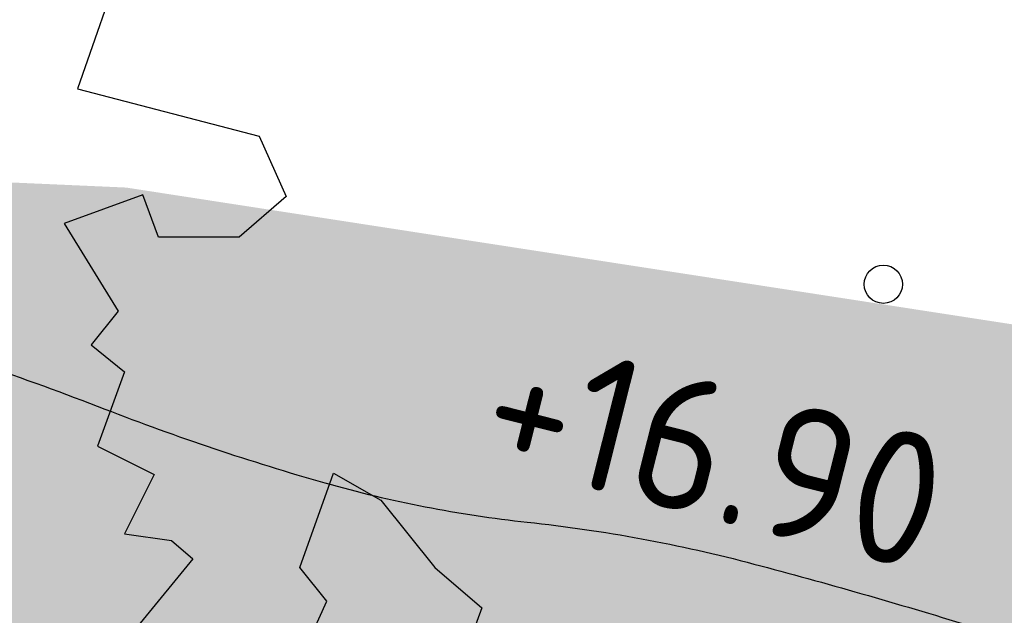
# Model space of a CAD drawing. Header units: metres. Extents: x 174282 to 175177, y 462028 to 462851.
# Tile 603 of 636: x 174705.77 to 174713.13, y 462485.11 to 462489.57. Entities that reach past the tile are written whole.
import ezdxf
from ezdxf.enums import TextEntityAlignment as Align

# ---------------------------------------------------------------- set-up
doc = ezdxf.new("R2010")
doc.units = ezdxf.units.M
doc.layers.add('N-WE-GR-BOOM-1E-GROOTTE-S', color=7, linetype='Continuous', lineweight=25, true_color=0x00cc00)
doc.layers.add('N-WE-GR-GRAS_BERM-NECTAR-ONDER-MAAIMES-V', color=7, linetype='Continuous', lineweight=25, true_color=0xc4ff8a)
for name, color, linetype, lineweight in [('N-WE-GW-NAP-T20', 90, 'Continuous', 25), ('N-WE-WH-RETENTIE_WADI_INSTEEK-G', 7, 'Continuous', 25), ('N-WE-WH-RETENTIE_WADI_TALUD-V', 93, 'Continuous', 18)]:
    doc.layers.add(name, color=color, linetype=linetype, lineweight=lineweight)
doc.styles.add('NLCS-ISO-M500-T20', font='NLCS-ISO.ttf', dxfattribs={"height": 1})

# ---------------------------------------------------------------- blocks, each defined once
blk = doc.blocks.new('SGR-BOOM_1EGROOTTE')
at = {"linetype": 'Continuous', "flags": 128}
for points in [[(167860.1267718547, 467737.3907909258), (167859.7736556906, 467736.3804981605), (167861.1338465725, 467736.027405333), (167861.3359306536, 467735.5740297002), (167860.9844099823, 467735.2717468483), (167860.3798911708, 467735.2717065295), (167860.2645594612, 467735.587631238), (167859.6735173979, 467735.3718649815), (167860.077668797, 467734.7164489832), (167859.8756317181, 467734.4651002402), (167860.126980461, 467734.2630631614), (167859.9249636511, 467733.7078122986), (167860.3487980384, 467733.4959304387), (167860.1270612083, 467733.0523828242), (167860.4786053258, 467733.0031248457), (167860.6371384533, 467732.864022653), (167860.2443994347, 467732.3829941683)], [(167861.3887363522, 467731.9929163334), (167861.6400345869, 467732.5481704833), (167861.4379639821, 467732.7994922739), (167861.6892521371, 467733.5058761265), (167862.0440918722, 467733.30384595), (167862.4482331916, 467732.7995596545), (167862.7997940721, 467732.4989664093), (167862.4483172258, 467731.5395978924)]]:
    blk.add_lwpolyline(points, dxfattribs=at)
at = {"linetype": 'Continuous'}
blk.add_circle((167865.804156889, 467734.918884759), 0.143196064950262, dxfattribs=at)

msp = doc.modelspace()

# ---------------------------------------------------------------- hatches: boundary and pattern name
at = {"layer": 'N-WE-GR-GRAS_BERM-NECTAR-ONDER-MAAIMES-V'}
h = msp.add_hatch(color=256, dxfattribs=at)
h.dxf.hatch_style = 1
edge = h.paths.add_edge_path()
edge.add_line((174709.5189194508, 462472.7954813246), (174705.1320281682, 462473.3648050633))
edge.add_line((174705.1320281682, 462473.3648050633), (174692.4172936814, 462471.0046548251))
edge.add_line((174692.4172936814, 462471.0046548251), (174684.3719316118, 462475.6004012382))
edge.add_line((174684.3719316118, 462475.6004012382), (174632.8502673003, 462475.6003245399))
edge.add_line((174632.8502673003, 462475.6003245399), (174610.67911081, 462477.3628982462))
edge.add_line((174610.67911081, 462477.3628982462), (174610.384919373, 462494.5547184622))
edge.add_line((174610.384919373, 462494.5547184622), (174615.670037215, 462489.9713774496))
edge.add_line((174615.670037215, 462489.9713774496), (174619.2506704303, 462488.984283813))
edge.add_line((174619.2506704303, 462488.984283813), (174626.8684071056, 462490.2674001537))
edge.add_arc((174627.7241116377, 462487.3988610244), 2.993450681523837, 106.6101962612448, 112.4721350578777)
edge.add_arc((174790.6909993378, 462093.4201570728), 429.3470898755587, 112.4721350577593, 112.6105471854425)
edge.add_arc((174259.1704726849, 463369.6539758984), 953.1458868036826, 292.51764934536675, 292.61054718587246, ccw=False)
edge.add_arc((170785.305490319, 471749.0043751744), 10024.04722181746, 292.5081725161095, 292.51764929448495, ccw=False)
edge.add_arc((176470.7604592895, 458028.6375532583), 4827.648436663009, 112.5081725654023, 112.5218583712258)
edge.add_arc((174646.4930411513, 462428.0607628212), 64.99411478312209, 112.5218583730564, 113.592647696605)
edge.add_arc((174589.641089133, 462558.2352693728), 77.05357651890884, 292.60921577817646, 293.59264769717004, ccw=False)
edge.add_arc((174614.4369510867, 462498.6940324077), 12.55556360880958, 288.21675672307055, 292.6092157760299, ccw=False)
edge.add_arc((174627.9970418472, 462457.4913984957), 30.82107875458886, 108.2167567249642, 111.0198584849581)
edge.add_arc((174627.2635153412, 462459.4003225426), 28.77607211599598, 111.0198584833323, 113.241144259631)
edge.add_arc((174626.5382289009, 462461.0891921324), 26.93805119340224, 113.2411442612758, 115.5369686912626)
edge.add_arc((174619.6325188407, 462475.5433059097), 10.91899265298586, 115.5369686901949, 120.4725585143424)
edge.add_arc((174619.5431260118, 462475.6952311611), 10.74271911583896, 120.4725585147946, 125.4484994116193)
edge.add_arc((174617.866610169, 462478.0500941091), 7.85202977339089, 125.4484994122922, 128.8427351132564)
edge.add_arc((174627.5222947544, 462466.0591700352), 23.24730518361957, 128.8427351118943, 130.8151786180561)
edge.add_arc((174616.4710532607, 462478.8553016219), 6.339587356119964, 130.8151786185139, 136.144499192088)
edge.add_arc((174613.4316935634, 462481.7755996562), 2.124632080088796, 136.1444991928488, 145.3568785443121)
edge.add_arc((174612.3553911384, 462482.5192871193), 0.8163897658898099, 145.3568785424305, 168.483557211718)
edge.add_arc((174614.4338126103, 462482.0958062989), 2.937514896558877, 168.483557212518, 180.6155300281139)
edge.add_arc((174615.7725385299, 462482.1101888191), 4.276318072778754, 180.6155300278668, 186.4704742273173)
edge.add_arc((174614.3910267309, 462481.9535065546), 2.885949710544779, 186.4704742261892, 193.5990793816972)
edge.add_arc((174613.6713461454, 462481.7794097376), 2.145510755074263, 193.5990793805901, 204.3247448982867)
edge.add_arc((174615.3978438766, 462482.5598511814), 4.040209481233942, 204.3247449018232, 212.1354396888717)
edge.add_arc((174614.2232012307, 462481.8219863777), 2.653043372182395, 212.1354396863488, 227.1489502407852)
edge.add_arc((174613.7341273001, 462481.2947776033), 1.933917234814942, 227.1489502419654, 244.7525625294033)
edge.add_arc((174615.2598897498, 462484.5302319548), 5.511083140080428, 244.752562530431, 252.9773349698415)
edge.add_arc((174616.9393145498, 462490.0156211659), 11.24780367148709, 252.9773349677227, 258.7319743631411)
edge.add_arc((174627.3908622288, 462542.4728432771), 64.73607341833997, 258.7319743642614, 259.9742214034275)
edge.add_arc((174624.1677065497, 462524.2413891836), 46.22189909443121, 259.9742214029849, 261.4443688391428)
edge.add_arc((174625.5616211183, 462533.506741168), 55.59151729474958, 261.4443688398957, 263.9716459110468)
edge.add_arc((174620.1589077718, 462482.3469116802), 4.147203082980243, 263.9716459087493, 273.2339120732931)
edge.add_arc((174617.5329720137, 462528.8216544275), 50.69607258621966, 273.2339120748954, 274.434505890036)
edge.add_arc((174632.1356153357, 462340.5259200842), 138.1650424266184, 93.70726354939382, 94.43450589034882, ccw=False)
edge.add_arc((174747.6514086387, 460557.7208078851), 1924.708623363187, 93.62138291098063, 93.70726354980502, ccw=False)
edge.add_arc((174627.0567313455, 462440.6050623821), 37.99368873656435, 90.49797179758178, 91.47148545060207, ccw=False)
edge.add_arc((174622.3014600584, 462987.7246306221), 509.1465442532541, 270.4979717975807, 270.7414708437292)
edge.add_arc((174619.2837895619, 463220.8964840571), 742.3379239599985, 270.7414708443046, 270.9007172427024)
edge.add_arc((174637.3463943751, 462072.0056683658), 406.6948710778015, 90.68556971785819, 90.90071724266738, ccw=False)
edge.add_arc((174632.7161338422, 462458.9564315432), 19.7164059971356, 86.01224402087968, 90.68556971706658, ccw=False)
edge.add_arc((174637.1214199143, 462522.1490173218), 43.62954448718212, 266.0122440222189, 269.1533571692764)
edge.add_arc((174636.9718622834, 462512.028578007), 33.50800016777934, 269.1533571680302, 272.3764351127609)
edge.add_arc((174638.8153081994, 462467.6086416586), 10.95017161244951, 86.73677838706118, 92.3764351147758, ccw=False)
edge.add_arc((174587.9713824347, 461575.8543620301), 904.1527242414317, 86.66651097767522, 86.73677838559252, ccw=False)
edge.add_arc((174264.4305167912, 456021.132256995), 6468.289346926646, 86.64024006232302, 86.66651097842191, ccw=False)
edge.add_arc((173587.3187442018, 444487.2218509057), 18022.05797920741, 86.63184418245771, 86.64024006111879, ccw=False)
edge.add_arc((174277.1737737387, 456208.8414080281), 6280.155875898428, 86.61762588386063, 86.63184418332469, ccw=False)
edge.add_arc((174644.8989712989, 462430.6904481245), 47.44961788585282, 84.14622665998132, 86.61762588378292, ccw=False)
edge.add_arc((174653.0568979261, 462510.2608856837), 32.53792051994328, 264.1462266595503, 267.1307831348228)
edge.add_arc((174648.6709736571, 462274.9460145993), 202.8364806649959, 87.90410192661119, 89.2211436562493, ccw=False)
edge.add_arc((174648.1074941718, 462239.7592649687), 238.0213989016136, 87.38574065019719, 88.0783218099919, ccw=False)
edge.add_arc((174666.3907158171, 462640.1879304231), 162.8244471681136, 267.3857406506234, 268.2231158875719)
edge.add_arc((174662.3349917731, 462509.4526919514), 32.02631462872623, 268.2231158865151, 270.5228604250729)
edge.add_arc((174663.122547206, 462423.153657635), 54.2763131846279, 88.75635101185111, 90.52286042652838, ccw=False)
edge.add_arc((174664.0920578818, 462467.8126783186), 9.606770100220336, 81.57047563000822, 88.75635101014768, ccw=False)
edge.add_arc((174666.4700875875, 462483.8594419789), 6.615241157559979, 261.570475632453, 270.2326025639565)
edge.add_arc((174666.4559604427, 462487.339289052), 10.0951169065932, 270.2326025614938, 275.572272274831)
edge.add_arc((174666.411705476, 462487.7928963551), 10.55087790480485, 275.5722722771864, 280.7952593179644)
edge.add_arc((174433.4154716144, 463709.7512196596), 1254.524104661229, 280.7952593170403, 280.838647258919)
edge.add_arc((174262.0268425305, 464604.9209800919), 2165.953181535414, 280.8386472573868, 280.8716700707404)
edge.add_arc((174364.5139805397, 464071.291973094), 1622.571611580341, 280.8716700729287, 280.9107104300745)
edge.add_arc((174182.058723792, 465017.8157660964), 2586.520371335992, 280.9107104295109, 280.9416203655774)
edge.add_arc((174671.7856093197, 462484.6116210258), 6.412686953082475, 280.9416203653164, 292.7326264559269)
edge.add_arc((174676.0864881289, 462474.3464622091), 4.717049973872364, 98.97597653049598, 112.7326264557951, ccw=False)
edge.add_arc((174676.6351576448, 462470.872873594), 8.23370408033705, 93.32809346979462, 98.97597653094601, ccw=False)
edge.add_arc((174678.096681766, 462445.7398763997), 33.40916039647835, 90.52512632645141, 93.32809346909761, ccw=False)
edge.add_arc((174678.5639717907, 462394.7559603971), 84.39521781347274, 89.14797647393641, 90.52512632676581, ccw=False)
edge.add_arc((174679.4519327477, 462454.4640123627), 24.68056346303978, 86.60121726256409, 89.14797647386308, ccw=False)
edge.add_arc((174679.249944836, 462451.0629485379), 28.08762000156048, 84.16682418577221, 86.60121726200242, ccw=False)
edge.add_arc((174676.5726973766, 462424.8568741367), 54.43009500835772, 82.41813421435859, 84.16682418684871, ccw=False)
edge.add_arc((174679.9585564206, 462450.2941179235), 28.76850088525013, 79.79126011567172, 82.41813421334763, ccw=False)
edge.add_arc((174679.7210224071, 462448.975113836), 30.10872257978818, 77.22352814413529, 79.79126011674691, ccw=False)
edge.add_arc((174683.1351292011, 462464.0309757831), 14.67061699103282, 71.77056756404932, 77.22352814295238, ccw=False)
edge.add_arc((174681.0678059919, 462457.7540456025), 21.27922332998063, 67.2433879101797, 71.77056756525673, ccw=False)
edge.add_arc((174685.8233150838, 462469.0909788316), 8.985284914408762, 59.99329908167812, 67.24338791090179, ccw=False)
edge.add_arc((174694.4352378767, 462484.003238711), 8.235072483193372, 239.9932990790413, 247.5668924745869)
edge.add_arc((174697.2234183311, 462490.7567924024), 15.54153795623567, 247.5668924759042, 252.3885439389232)
edge.add_arc((174693.7782367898, 462479.9037337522), 4.154784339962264, 252.3885439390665, 261.7215307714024)
edge.add_arc((174695.6927354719, 462493.0617583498), 17.45135970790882, 261.7215307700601, 263.7188004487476)
edge.add_arc((174699.3568828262, 462526.3513342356), 50.94198285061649, 263.7188004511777, 264.8877588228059)
edge.add_arc((174701.8040720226, 462553.7055457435), 78.4054426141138, 264.8877588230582, 265.9556853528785)
edge.add_arc((174696.7412393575, 462482.0995903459), 6.620728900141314, 265.9556853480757, 269.631298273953)
edge.add_arc((174696.7238811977, 462479.4021916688), 3.923274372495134, 269.6312982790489, 278.589660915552)
edge.add_arc((174698.5920068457, 462467.0346927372), 8.584520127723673, 92.53688669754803, 98.589660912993, ccw=False)
edge.add_arc((174700.6179609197, 462421.308270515), 54.35580128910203, 90.93947458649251, 92.53688669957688, ccw=False)
edge.add_arc((174700.0985290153, 462452.9840486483), 22.67576451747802, 88.46616427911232, 90.93947458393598, ccw=False)
edge.add_arc((174699.2812208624, 462422.4611445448), 53.20960914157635, 87.35410422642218, 88.46616428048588, ccw=False)
edge.add_arc((174700.1209937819, 462440.6331514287), 35.01820862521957, 85.9832861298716, 87.35410422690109, ccw=False)
edge.add_arc((174700.118770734, 462440.6014930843), 35.04994492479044, 83.79431752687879, 85.98328612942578, ccw=False)
edge.add_arc((174707.1166909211, 462504.9589940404), 29.68689787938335, 263.7943175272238, 266.1728307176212)
edge.add_arc((174708.485473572, 462525.4202772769), 50.19391320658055, 266.172830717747, 267.748042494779)
edge.add_arc((174704.8291463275, 462432.4415097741), 42.8567178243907, 86.0433059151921, 87.7480424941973, ccw=False)
edge.add_arc((174702.5563817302, 462399.5825754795), 75.79415885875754, 85.49815170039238, 86.04330591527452, ccw=False)
edge.add_arc((174691.9471806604, 462264.8354680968), 210.9582742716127, 85.17138480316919, 85.49815170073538, ccw=False)
edge.add_arc((174707.3285684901, 462446.9169106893), 28.22831277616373, 83.8045026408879, 85.17138480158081, ccw=False)
edge.add_arc((174706.5638267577, 462439.8721871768), 35.31442308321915, 82.58243511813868, 83.80450264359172, ccw=False)
edge.add_arc((174710.4759549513, 462469.9217767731), 5.011245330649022, 75.70355282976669, 82.58243511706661, ccw=False)
edge.add_arc((174709.7244774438, 462466.9728490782), 8.054416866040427, 70.27886175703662, 75.70355282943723, ccw=False)
edge.add_arc((174711.2460198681, 462471.2174173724), 3.545375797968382, 62.015958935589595, 70.27886175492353, ccw=False)
edge.add_arc((174715.504230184, 462479.2313303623), 5.529598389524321, 242.0159589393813, 248.6302265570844)
edge.add_arc((174716.0908215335, 462480.730462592), 7.13940796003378, 248.6302265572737, 253.8162467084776)
edge.add_arc((174722.40903229, 462502.5009265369), 29.80817253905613, 253.8162467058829, 256.3536228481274)
edge.add_arc((174717.5128120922, 462482.3338162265), 9.055213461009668, 256.353622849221, 264.1350947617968)
edge.add_arc((174718.0860558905, 462487.9144103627), 14.66517240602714, 264.1350947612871, 270.2478876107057)
edge.add_arc((174718.1214985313, 462479.72238711), 6.47307248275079, 270.2478876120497, 281.8775055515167)
edge.add_arc((174718.5918099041, 462477.486249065), 4.188010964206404, 281.8775055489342, 296.3494230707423)
edge.add_arc((174718.8067494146, 462477.0522948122), 3.703743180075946, 296.3494230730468, 305.5805777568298)
edge.add_arc((174714.2149912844, 462483.470590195), 11.59543237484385, 305.5805777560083, 310.7938810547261)
edge.add_arc((174716.7623696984, 462480.5187866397), 7.696422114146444, 310.7938810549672, 321.7906384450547)
edge.add_arc((174720.3847913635, 462477.6672633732), 3.086311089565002, 321.7906384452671, 339.1964278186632)
edge.add_arc((174720.3519076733, 462477.6797570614), 3.121488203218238, 339.1964278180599, 357.3470523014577)
edge.add_arc((174719.6117645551, 462477.7140521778), 3.862425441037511, 357.3470523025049, 373.6509372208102)
edge.add_arc((174709.1827625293, 462475.1811946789), 14.59459439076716, 13.6509372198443, 17.10299300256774)
edge.add_arc((174719.7171784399, 462478.4226065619), 3.572767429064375, 17.10299300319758, 24.08329757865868)
edge.add_arc((174714.8388375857, 462476.2421256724), 8.916240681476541, 24.08329757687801, 28.36955521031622)
edge.add_arc((174715.3688642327, 462476.528346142), 8.313870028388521, 28.36955521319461, 32.80844676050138)
edge.add_arc((174718.2001203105, 462478.3535569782), 4.945278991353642, 32.80844676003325, 40.39663995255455)
edge.add_arc((174718.3425612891, 462478.4747693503), 4.758244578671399, 40.39663995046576, 48.13275532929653)
edge.add_arc((174719.4529370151, 462479.71372752), 3.094528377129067, 48.1327553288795, 60.12419032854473)
edge.add_arc((174719.5454262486, 462479.8747284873), 2.90885239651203, 60.12419033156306, 72.49386747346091)
edge.add_arc((174719.1644767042, 462478.6669616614), 4.175273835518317, 72.49386746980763, 85.42990705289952)
edge.add_arc((174719.9089504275, 462487.9807118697), 5.168182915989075, 253.80747759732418, 265.4299070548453, ccw=False)
edge.add_arc((174733.4942167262, 462534.7642940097), 53.88433032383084, 252.46716489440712, 253.807477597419, ccw=False)
edge.add_arc((174722.7103087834, 462500.630328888), 18.08739965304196, 250.1536681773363, 252.46716489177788, ccw=False)
edge.add_arc((174722.2938826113, 462499.4765888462), 16.86080809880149, 245.75970811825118, 250.1536681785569, ccw=False)
edge.add_arc((174707.3459071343, 462466.2782937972), 19.54755309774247, 65.75970811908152, 69.84040623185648)
edge.add_arc((174705.701511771, 462461.7992131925), 24.31894693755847, 69.84040623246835, 72.86456145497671)
edge.add_arc((174700.7169867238, 462445.6323482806), 41.23677809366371, 72.86456145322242, 75.18683548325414)
edge.add_arc((174708.35145579, 462474.5007951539), 11.37589493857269, 75.1868354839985, 83.8851717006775)
edge.add_arc((174710.5318021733, 462494.8529591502), 9.092727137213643, 254.1535118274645, 263.88517170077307, ccw=False)
edge.add_arc((174713.1174130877, 462503.9620976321), 18.56171798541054, 248.789960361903, 254.1535118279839, ccw=False)
edge.add_arc((174697.8367858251, 462464.5867542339), 23.67470275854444, 68.78996036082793, 73.53877253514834)
edge.add_arc((174655.9887055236, 462322.9581290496), 171.3565543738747, 73.53877253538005, 74.45059869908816)
edge.add_arc((174692.7236362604, 462454.9778806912), 34.32126709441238, 74.45059870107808, 76.48810555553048)
edge.add_arc((174669.1486444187, 462356.8707004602), 135.2212128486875, 76.48810555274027, 76.99479842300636)
edge.add_line((174699.5787600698, 462488.6234403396), (174706.5620771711, 462488.3144490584))
edge.add_line((174706.5620771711, 462488.3144490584), (174716.6842930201, 462486.752575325))
edge.add_line((174716.6842930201, 462486.752575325), (174735.8587520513, 462488.8586256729))
edge.add_arc((174745.0086944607, 462471.0744036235), 20.00000000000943, 117.2257188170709, 193.1688392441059)
edge.add_line((174725.5346354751, 462466.5179766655), (174725.9246404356, 462464.7901565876))
edge.add_arc((174725.0022909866, 462464.403799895), 0.999999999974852, -131.1220126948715, 22.727991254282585, ccw=False)
edge.add_line((174724.3446262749, 462463.650489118), (174718.5113344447, 462468.7431418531))
edge.add_arc((174707.3310343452, 462455.9368586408), 17.00000000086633, 48.87798731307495, 82.60557386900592)
at = {"layer": 'N-WE-WH-RETENTIE_WADI_TALUD-V'}
h = msp.add_hatch(color=256, dxfattribs=at)
h.dxf.hatch_style = 1
h.paths.add_polyline_path([(174693.0218485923, 462490.0073522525, -0.0231524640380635), (174691.7106413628, 462490.3435869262, 0.03418375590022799), (174690.8171997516, 462490.5518176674, 0.01744275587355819), (174689.9596569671, 462490.660230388, -0.00973889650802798), (174688.4212765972, 462490.830684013, -0.00204429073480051), (174687.388063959, 462490.9698811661, -0.0470708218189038), (174687.0285950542, 462491.0422841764, -0.002302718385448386), (174685.9017266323, 462491.3877008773, -0.006210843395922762), (174685.1699727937, 462491.6257069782, 0.007467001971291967), (174684.5608145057, 462491.8221475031, 0.040320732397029), (174683.9510643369, 462491.9562080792, 0.02692012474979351), (174683.0199525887, 462492.032724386, 0.04399767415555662), (174682.3255916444, 462491.9911710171, -0.05758320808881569), (174681.793653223, 462491.97378533, -0.01289526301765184), (174681.1662466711, 462492.0419092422, 0.01025614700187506), (174680.377906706, 462492.1317193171, 0.004160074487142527), (174679.4667909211, 462492.2089862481, 0.008821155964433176), (174679.0362796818, 462492.2342605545, 0.02974054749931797), (174678.6551457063, 462492.2272220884, 0.007142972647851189), (174677.0760416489, 462492.0811918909, 0.01290761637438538), (174676.0098155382, 462491.9392863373, 0.03085735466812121), (174675.5703631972, 462491.8410980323, 0.06070733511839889), (174675.197984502, 462491.6824354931, 0.03136591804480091), (174674.5473594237, 462491.2498514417, 0.01942564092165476), (174673.9976483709, 462490.7977068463, 0.08785365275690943), (174673.6051359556, 462490.3235986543, -0.03500995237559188), (174673.2539730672, 462489.7691629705, -0.0124602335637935), (174672.6669666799, 462489.0120418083, -0.01813849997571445), (174672.2325957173, 462488.517485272, -0.01969306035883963), (174671.7294032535, 462488.0251978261, -0.0246613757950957), (174671.2942475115, 462487.6691462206, -0.01014797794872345), (174670.7842183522, 462487.3079940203, -0.009271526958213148), (174670.2110565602, 462486.9346807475, -0.005748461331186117), (174669.8094003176, 462486.6899320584, -0.007982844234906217), (174669.2519716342, 462486.3709154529, -0.02193938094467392), (174668.5202687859, 462486.0661558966, -0.04544129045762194), (174668.0175844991, 462485.932450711, -0.04480461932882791), (174667.4917313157, 462485.8905073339, -0.03472384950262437), (174667.062602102, 462485.9246412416, -0.03031193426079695), (174666.580370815, 462486.0271228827, -0.03196193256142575), (174665.9868427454, 462486.2330159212, -0.05253993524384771), (174665.2474684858, 462486.6622217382, -0.043967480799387), (174664.83576182, 462487.0224567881, -0.01898533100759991), (174664.5215029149, 462487.3763607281, 0.01718757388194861), (174664.1758034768, 462487.7685014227, 0.0094338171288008), (174663.4102681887, 462488.5489097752, 0.01058254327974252), (174662.7005195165, 462489.2167516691, 0.01925909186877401), (174661.9844690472, 462489.8141537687, 0.00871992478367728), (174660.3321523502, 462491.0427244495, 0.01341608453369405), (174659.6039066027, 462491.5357089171, 0.01373982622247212), (174658.8677299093, 462491.9777741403, 0.0665318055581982), (174657.9178967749, 462492.3576259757, 0.06071964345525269), (174656.8067486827, 462492.498685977, 0.02756637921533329), (174655.782026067, 462492.4472685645, 0.02332627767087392), (174654.5837320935, 462492.2638374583, 0.01111028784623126), (174653.5278142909, 462492.0268692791, 0.03223087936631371), (174653.1719398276, 462491.9138841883, 0.03180285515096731), (174652.5761222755, 462491.6366937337, 0.02791424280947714), (174651.9399016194, 462491.2423717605, 0.02282945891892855), (174651.2888207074, 462490.7409057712, -0.01651776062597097), (174650.3324378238, 462490.136191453, 0.0106002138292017), (174649.4517755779, 462489.59383406, 0.01097552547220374), (174648.5433915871, 462488.9788300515, -0.02090015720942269), (174647.6247792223, 462488.3831367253, -0.00442010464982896), (174646.2732043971, 462487.6410157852, -0.009086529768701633), (174645.6271927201, 462487.3086896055, -0.005615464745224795), (174644.5665613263, 462486.8019341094, -0.04047909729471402), (174643.6116838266, 462486.4495033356, -0.06621603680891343), (174642.9938946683, 462486.362177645, -0.04662330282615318), (174642.4107159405, 462486.4118655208, -0.02839447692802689), (174641.4773546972, 462486.6352843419, -0.006133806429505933), (174640.4673026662, 462486.952151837, -0.00959115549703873), (174639.8280037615, 462487.175020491, -0.01137646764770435), (174638.6307306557, 462487.6495839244, -0.0180045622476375), (174637.8929854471, 462487.9934189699, -0.01581250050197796), (174637.0432218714, 462488.4618021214, -0.006125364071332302), (174634.9051705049, 462489.7656939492, -0.01161730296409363), (174634.0467297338, 462490.3319472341, 0.01535032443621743), (174633.3938051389, 462490.7556754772, 0.04465551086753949), (174632.8287416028, 462491.0326161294, 0.03447923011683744), (174632.0501666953, 462491.271341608, 0.03752121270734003), (174631.4086557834, 462491.3706463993, 0.05691283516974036), (174630.9801683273, 462491.3555870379, 0.02166176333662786), (174630.3182985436, 462491.2268196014, 0.009890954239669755), (174628.8899627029, 462490.8541090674, 0.003718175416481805), (174626.868407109, 462490.2674001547, 0.02558311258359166), (174626.5799127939, 462490.1650056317, 0.0006039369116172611), (174625.6219572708, 462489.7673974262, -0.0004053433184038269), (174624.1948517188, 462489.174399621, -4.135024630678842e-05), (174622.6632142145, 462488.5395702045, 5.97155931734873e-05), (174621.59796417, 462488.0980020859, 0.004672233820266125), (174620.4803530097, 462487.6222857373, -0.00429105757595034), (174619.2638598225, 462487.1033840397, -0.01916806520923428), (174618.3619801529, 462486.7677452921, 0.0122314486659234), (174616.9417827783, 462486.2615243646, 0.009692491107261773), (174615.9084242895, 462485.8412800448, 0.01001775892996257), (174614.9254134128, 462485.3955929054, 0.02153889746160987), (174614.0952179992, 462484.9540816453, 0.02171505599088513), (174613.3126610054, 462484.4466493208, 0.01481123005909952), (174612.9419354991, 462484.1658075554, 0.008606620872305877), (174612.3273650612, 462483.6532403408, 0.02325773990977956), (174611.8996438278, 462483.2476339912, 0.04021825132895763), (174611.6837401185, 462482.983374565, 0.1012530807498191), (174611.5554373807, 462482.6822786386, 0.05298521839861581), (174611.4964672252, 462482.0642491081, 0.02555257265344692), (174611.5234603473, 462481.6282854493, 0.03111444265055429), (174611.5859852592, 462481.2749433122, 0.07484116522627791), (174611.8268966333, 462480.6834068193, 0.09512085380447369), (174612.418880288, 462479.8769760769, 0.07696166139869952), (174612.9092568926, 462479.5455993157, 0.03590275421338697), (174613.6465202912, 462479.2605947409, 0.02511462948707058), (174614.7415063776, 462478.9846317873, 0.005420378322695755), (174616.1208785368, 462478.7253204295, 0.006414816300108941), (174617.2912920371, 462478.5338528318, 0.01102777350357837), (174619.723365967, 462478.2226424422, 0.0404362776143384), (174620.3928616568, 462478.2063128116, 0.005238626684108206), (174621.4527660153, 462478.2773472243, -0.003173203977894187), (174623.2020272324, 462478.4018423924, -0.0003747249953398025), (174626.0810745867, 462478.5862218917, -0.004247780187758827), (174626.7265229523, 462478.5973161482, 0.001062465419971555), (174628.8901963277, 462478.6207197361, 0.0006948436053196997), (174630.9532185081, 462478.6502865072, -0.0009387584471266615), (174632.4802238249, 462478.6714261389, -0.02039405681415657), (174634.0872776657, 462478.6251028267, 0.01370654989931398), (174636.4767424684, 462478.5242360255, 0.01406425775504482), (174638.3612623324, 462478.5493957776, -0.02461261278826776), (174639.4386267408, 462478.5410582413, -0.0003065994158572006), (174640.545640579, 462478.4772601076, -0.0001146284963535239), (174643.5063839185, 462478.3041272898, -3.663393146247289e-05), (174646.1427088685, 462478.1491649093, -6.203903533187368e-05), (174647.6984647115, 462478.0574099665, -0.01078393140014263), (174649.7383563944, 462477.8926365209, 0.01302332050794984), (174651.4281682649, 462477.7637548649, 0.009881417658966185), (174653.1419237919, 462477.7117862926, -0.005746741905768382), (174656.0891428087, 462477.6468006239, -0.003021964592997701), (174658.9640317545, 462477.5329429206, 0.00365375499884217), (174661.341935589, 462477.4417771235, 0.01003486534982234), (174662.6272482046, 462477.4277108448, -0.007708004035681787), (174664.3005638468, 462477.4171854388, -0.03136457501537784), (174665.5003410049, 462477.3156657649, 0.03781366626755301), (174666.4969432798, 462477.2442553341, 0.02330292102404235), (174667.436208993, 462477.2918765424, 0.02279352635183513), (174668.387885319, 462477.4287399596, 0.0001893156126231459), (174669.3210093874, 462477.6070290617, 0.0001440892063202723), (174670.5470335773, 462477.8421291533, 0.0001703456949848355), (174671.6327117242, 462478.0510246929, 0.0001348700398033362), (174673.002793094, 462478.3155097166, 0.05149341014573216), (174674.263672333, 462478.6970832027, -0.06009690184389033), (174675.3505324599, 462479.0057464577, -0.02464852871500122), (174676.1571620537, 462479.0926912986, -0.01223086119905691), (174677.7904849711, 462479.1476336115, -0.006009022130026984), (174679.8189343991, 462479.1418470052, -0.01111279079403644), (174680.9151240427, 462479.1011648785, -0.01062244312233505), (174682.1045554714, 462479.0051316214, -0.007630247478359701), (174683.7543490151, 462478.811105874, -0.01146240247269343), (174685.0573378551, 462478.6071727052, -0.01120431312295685), (174686.3795073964, 462478.3383519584, -0.02379751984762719), (174687.7244337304, 462477.9652962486, -0.01975611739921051), (174689.298979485, 462477.3768162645, -0.03164503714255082), (174690.316867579, 462476.8719383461, 0.03305806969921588), (174691.2926967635, 462476.3913497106, 0.02104152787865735), (174692.5211632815, 462475.9436833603, 0.04074536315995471), (174693.1800128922, 462475.7922424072, 0.008714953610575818), (174693.7834143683, 462475.7151607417, 0.005100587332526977), (174694.8175905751, 462475.6119960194, 0.004659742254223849), (174696.2742925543, 462475.4953483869, 0.01603926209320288), (174696.6986348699, 462475.4789985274, 0.03910815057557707), (174697.3098493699, 462475.5229232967, -0.02641635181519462), (174698.2120340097, 462475.6107994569, -0.006970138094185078), (174699.726732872, 462475.6567649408, -0.01079227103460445), (174700.7054976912, 462475.651688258, -0.004852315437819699), (174701.7375456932, 462475.6140275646, -0.005981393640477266), (174702.5739307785, 462475.5653433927, -0.00955146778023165), (174703.9075980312, 462475.4460540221, 0.01037859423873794), (174705.1351782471, 462475.3383000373, 0.006873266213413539), (174706.5131562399, 462475.2651291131, -0.0074384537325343), (174707.7863654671, 462475.1960781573, -0.00237868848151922), (174708.5055603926, 462475.1428943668, -0.001425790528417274), (174709.7047011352, 462475.0450395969, -0.005964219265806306), (174710.3750027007, 462474.9803545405, -0.005332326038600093), (174711.1229047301, 462474.8910861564, -0.03002380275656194), (174711.7134264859, 462474.7778290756, -0.02367410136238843), (174712.4423806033, 462474.5548431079, -0.03606934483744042), (174712.9096009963, 462474.3482618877, 0.02886820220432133), (174713.4893244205, 462474.0819019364, 0.02263214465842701), (174714.1009343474, 462473.8739696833, 0.01107184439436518), (174715.3764266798, 462473.5342282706, 0.03396612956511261), (174716.5875210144, 462473.326001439, 0.02667841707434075), (174718.1495039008, 462473.2493752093, 0.05078737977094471), (174719.4537863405, 462473.3879039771, 0.06322971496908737), (174720.4506348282, 462473.7333560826, 0.04030030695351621), (174720.9617624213, 462474.0400477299, 0.02275125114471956), (174721.7907482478, 462474.6920961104, 0.04801926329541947), (174722.8098783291, 462475.7582664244, 0.07609344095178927), (174723.26988588, 462476.5711129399, 0.07936303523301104), (174723.4700503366, 462477.5352754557, 0.07125936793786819), (174723.3650825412, 462478.6256082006, 0.01506357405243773), (174723.1319497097, 462479.4733226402, 0.03046674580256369), (174722.9789477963, 462479.8805255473, 0.01870450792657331), (174722.6842482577, 462480.478737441, 0.01937074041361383), (174722.3565616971, 462481.0330679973, 0.03312184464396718), (174721.9663276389, 462481.5584698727, 0.03376799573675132), (174721.5182467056, 462482.0182018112, 0.05237030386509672), (174720.9943887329, 462482.397015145, 0.05402536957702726), (174720.4204319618, 462482.6488566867, 0.05650413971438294), (174719.4971567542, 462482.8289606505, -0.0507559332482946), (174718.467721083, 462483.0175503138, -0.005848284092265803), (174717.2614379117, 462483.3831890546, -0.01009487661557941), (174716.5696610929, 462483.6172024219, -0.01917461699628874), (174715.3714357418, 462484.1023708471, 0.01780728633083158), (174714.082702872, 462484.6282914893, 0.01319613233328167), (174712.8666382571, 462485.0386654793, 0.01013317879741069), (174711.2599068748, 462485.4986084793, 0.03797188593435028), (174709.5632321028, 462485.8119659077, -0.04248791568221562), (174708.0489341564, 462486.1057851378, -0.02340718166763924), (174706.4020075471, 462486.6577426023, 0.02072356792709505), (174704.5454020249, 462487.2910714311, 0.003978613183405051), (174701.9241085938, 462488.0429783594, 0.008890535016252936), (174700.7427049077, 462488.3491844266, 0.004421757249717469), (174698.4124359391, 462488.8873922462, 0.003606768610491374), (174695.545407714, 462489.5012555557, 0.003016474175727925), (174694.2327445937, 462489.7641767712, -0.003269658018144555)])
h.paths.add_polyline_path([(174679.0718714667, 462487.1820903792, -0.01285500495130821), (174679.9590891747, 462487.5592694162, -0.01022980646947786), (174681.0946044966, 462487.9812567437, -0.01714560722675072), (174682.2029970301, 462488.3254139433, -0.01895766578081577), (174683.225353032, 462488.5635672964, -0.02612699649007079), (174684.316008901, 462488.7158314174, -0.03111764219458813), (174685.2406183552, 462488.7382612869, -0.01015306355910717), (174686.2232264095, 462488.6809431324, -0.009490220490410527), (174687.2712316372, 462488.578382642, -0.005083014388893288), (174689.6446519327, 462488.2760561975, -0.01054207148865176), (174690.7840152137, 462488.0945855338, -0.002103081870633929), (174692.3426415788, 462487.8057482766, -0.00305523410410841), (174693.4134256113, 462487.5958671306, -0.000795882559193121), (174695.0085946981, 462487.2704249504, -0.003384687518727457), (174695.3830365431, 462487.1907656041, -0.000997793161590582), (174695.5623029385, 462487.1509827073, -0.0001159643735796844), (174697.1040007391, 462486.8052432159, -0.001178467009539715), (174698.7847582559, 462486.423745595, -0.003721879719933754), (174699.3157374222, 462486.2977397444, -0.04407023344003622), (174700.142180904, 462486.016023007, 0.01852404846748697), (174702.068524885, 462485.2475875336, 0.00280356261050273), (174704.454516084, 462484.4118491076, 0.005481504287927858), (174705.6817943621, 462484.0046730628, 0.008177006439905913), (174707.1403972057, 462483.5645933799, 0.006796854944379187), (174708.910209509, 462483.0879424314, 0.0165174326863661), (174710.676522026, 462482.6995296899, -0.02096905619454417), (174712.0653089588, 462482.3811511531, -0.005390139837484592), (174713.1356001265, 462482.075622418, 0.003022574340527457), (174715.0416040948, 462481.5217546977, 0.008978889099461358), (174716.2960472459, 462481.1896569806, -0.01901609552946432), (174717.137558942, 462480.9487054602, -0.01779217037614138), (174718.1543677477, 462480.2955705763, -0.02239320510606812), (174718.7159884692, 462479.8674446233, -0.0434667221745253), (174718.9742233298, 462479.6104519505, -0.08639921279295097), (174719.126016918, 462479.3505244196, -0.0429771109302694), (174719.286690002, 462478.7706205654, -0.04753580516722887), (174719.3289329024, 462478.2992943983, -0.0781723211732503), (174719.2824439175, 462478.01419658, -0.0987178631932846), (174719.1116413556, 462477.7120178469, -0.07582180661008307), (174718.7697389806, 462477.4192243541, -0.03431120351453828), (174718.3175089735, 462477.1790382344, -0.04918267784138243), (174717.9781501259, 462477.066070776, -0.01910017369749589), (174717.343889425, 462476.9474638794, -0.01233744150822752), (174716.3525747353, 462476.8259241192, -0.00963572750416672), (174714.6441029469, 462476.6923042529, -0.02540494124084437), (174713.9937870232, 462476.6871136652, -0.01134577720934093), (174713.1514402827, 462476.7423732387, -0.007148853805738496), (174711.8188326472, 462476.8794406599, -0.007685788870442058), (174710.6405364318, 462477.0360831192, 0.00930619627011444), (174709.6669659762, 462477.1623000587, 0.01283285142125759), (174708.5758738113, 462477.2548801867, 0.01083566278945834), (174707.2799962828, 462477.3032561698, 0.02711363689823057), (174705.9992797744, 462477.2538329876, -0.02745623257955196), (174704.7344871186, 462477.2058915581, -0.007111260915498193), (174703.589266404, 462477.2416736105, -0.006234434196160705), (174702.284548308, 462477.3173347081, -0.01834588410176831), (174700.9131345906, 462477.4647521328, 0.03148363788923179), (174700.1114915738, 462477.5296848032, 0.00822113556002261), (174699.3405362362, 462477.5307908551, -0.003870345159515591), (174697.7030507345, 462477.5188916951, -0.002072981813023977), (174695.7382023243, 462477.5279693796, -0.008183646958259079), (174695.2406115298, 462477.5404779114, -0.03363968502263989), (174694.7924816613, 462477.5894068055, -0.009092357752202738), (174693.1577116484, 462477.9109178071, -0.006713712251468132), (174692.1321657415, 462478.1465073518, -0.01395900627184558), (174691.6439516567, 462478.2801261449, -0.02797259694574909), (174690.8926916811, 462478.5552037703, -0.01972020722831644), (174689.8694483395, 462479.0449005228, -0.005805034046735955), (174689.1636876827, 462479.428084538, -0.005241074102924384), (174688.3915559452, 462479.8696620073, -0.0180034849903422), (174687.357342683, 462480.5267125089, 0.01880347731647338), (174686.3660959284, 462481.1542426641, 0.02067273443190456), (174685.519886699, 462481.6006565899, 0.01739728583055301), (174684.4770559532, 462482.0530479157, 0.01732472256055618), (174683.7222778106, 462482.3199327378, 0.01605005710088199), (174682.8901927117, 462482.5530249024, 0.02191593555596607), (174682.2158923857, 462482.6877528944, 0.0153592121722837), (174681.2423317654, 462482.8077786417, 0.03205594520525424), (174679.812145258, 462482.8476345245, 0.06101379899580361), (174679.0678253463, 462482.728962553), (174677.3612682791, 462482.2382668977), (174676.1666785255, 462481.8947803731, 0.02541222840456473), (174675.9393232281, 462481.8167033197, 0.004454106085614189), (174674.6718894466, 462481.294951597, 0.014552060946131), (174673.6229513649, 462480.8157544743, -0.02237796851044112), (174672.9358520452, 462480.5147630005, -0.01412999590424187), (174672.6215496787, 462480.4036269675, -0.003526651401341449), (174671.3475590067, 462480.0031564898, -0.008585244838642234), (174669.9008622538, 462479.5866200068, -0.01176997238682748), (174668.83405349, 462479.3259712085, -0.03156540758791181), (174667.8475575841, 462479.1738663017, -0.02088211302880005), (174666.341338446, 462479.1013396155, -0.01290809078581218), (174664.9758816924, 462479.127912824, -0.01559027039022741), (174663.8483434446, 462479.2142829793, -0.01120863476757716), (174662.6382734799, 462479.3725405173, -0.01326574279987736), (174661.6235639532, 462479.5561301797, -0.01364647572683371), (174660.8167600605, 462479.7474336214, -0.009107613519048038), (174659.6222923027, 462480.0887352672, -0.04238671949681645), (174658.6997514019, 462480.458554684, 0.04365913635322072), (174657.8030902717, 462480.8153587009, 0.04364381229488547), (174656.8116945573, 462481.0206852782, 0.03814095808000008), (174655.6546702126, 462481.0678532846, 0.01543946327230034), (174654.5950225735, 462480.9974132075, 0.01954394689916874), (174653.7637329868, 462480.8833704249, 0.02233476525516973), (174652.7952256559, 462480.6667102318, -0.02472475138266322), (174651.9193143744, 462480.4751535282, -0.01609409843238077), (174650.7235625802, 462480.3143468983, -0.02178263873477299), (174649.8334323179, 462480.2627187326, -0.01188213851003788), (174648.7498217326, 462480.2728895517, -0.00940839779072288), (174647.3831576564, 462480.3439724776, -0.008268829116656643), (174645.2498180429, 462480.5307277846, 0.00821580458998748), (174643.1027314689, 462480.7189159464, 0.004350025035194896), (174639.9932397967, 462480.9128680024, 0.007229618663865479), (174638.1200112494, 462480.9862133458, 0.009852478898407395), (174636.0004978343, 462480.996749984, -0.008921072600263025), (174633.6597195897, 462481.0040264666, -0.00751935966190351), (174631.9168408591, 462481.0667774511, 0.01494034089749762), (174631.039144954, 462481.0853423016, 0.004560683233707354), (174630.1189888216, 462481.0689147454, -0.003469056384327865), (174628.9093428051, 462481.0446770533, -0.001315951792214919), (174627.7608515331, 462481.0326584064, 0.001271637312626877), (174626.5723318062, 462481.0203262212, 0.009025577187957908), (174624.6533911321, 462480.9608782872, -0.009189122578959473), (174622.7685786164, 462480.9031046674, -0.007696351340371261), (174621.7063964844, 462480.9064266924, 0.004406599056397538), (174619.8513930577, 462480.9244333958, 0.01118857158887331), (174618.6798870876, 462480.8992625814, -0.01192570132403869), (174617.5807397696, 462480.8772673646, -0.03535828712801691), (174617.1237288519, 462480.9113910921, -0.01758534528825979), (174616.2180762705, 462481.0765507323, -0.04953957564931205), (174615.7600477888, 462481.2255702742, -0.0698976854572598), (174615.4688706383, 462481.4053428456, -0.1544659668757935), (174615.2898773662, 462481.6836140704, -0.1142042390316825), (174615.2732012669, 462482.1260842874, -0.04924197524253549), (174615.3821558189, 462482.4936690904, -0.0659696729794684), (174615.5242040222, 462482.7427368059, -0.03393087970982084), (174615.8155766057, 462483.0763637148, -0.04384770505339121), (174616.0785114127, 462483.2966768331, -0.02390593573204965), (174616.6330303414, 462483.645867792, -0.03881475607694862), (174616.9991151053, 462483.8166916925, -0.000791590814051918), (174617.5100518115, 462484.0075052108, -0.0002698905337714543), (174619.0098746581, 462484.5640011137, -0.0004056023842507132), (174621.5981638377, 462485.5203865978, -0.005008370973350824), (174621.8086078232, 462485.5955671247, -0.04977925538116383), (174622.4116699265, 462485.7390770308, 0.01568975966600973), (174624.3472479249, 462486.0624200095, 0.002112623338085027), (174626.288603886, 462486.4582289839, 0.01314057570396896), (174626.5986836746, 462486.5313657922, 0.02045196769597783), (174627.0787973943, 462486.6792560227, -0.009867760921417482), (174628.066857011, 462487.0066580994, -0.005973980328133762), (174628.8474854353, 462487.2381542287, -0.006264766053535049), (174629.5970629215, 462487.4406210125, -0.04258223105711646), (174630.4401878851, 462487.5820269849, -0.02925903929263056), (174631.6828654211, 462487.6100609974, -0.01822694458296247), (174632.4673886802, 462487.553165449, -0.02442806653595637), (174633.047167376, 462487.4609735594, -0.02199896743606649), (174634.0146183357, 462487.2133973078, -0.02936148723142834), (174634.7169067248, 462486.9544713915, -0.007548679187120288), (174635.6500552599, 462486.5298604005, 0.006064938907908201), (174636.8098948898, 462485.9979381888, 0.002299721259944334), (174638.5840208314, 462485.2199457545, 0.003912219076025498), (174639.6325202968, 462484.7756041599, 0.017407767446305), (174640.2921823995, 462484.5286546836, 0.01461470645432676), (174641.0950556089, 462484.2854181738, 0.02996968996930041), (174641.6670992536, 462484.1664669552, 0.0262264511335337), (174642.3317686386, 462484.1047039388, 0.02798683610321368), (174642.8044493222, 462484.1121460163, 0.01443846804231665), (174643.7156300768, 462484.2041002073, 0.0283899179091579), (174645.2670443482, 462484.4963856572, 0.04849437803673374), (174646.1397335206, 462484.8049839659, 0.01073166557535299), (174647.066007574, 462485.2619104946, 0.0119428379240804), (174647.878898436, 462485.7098194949, 0.00015582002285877), (174648.6662731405, 462486.1688451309, 0.0002913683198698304), (174649.0872485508, 462486.4147711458, 0.0007813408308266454), (174649.8215454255, 462486.8458493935, 0.000896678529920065), (174650.4600427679, 462487.223574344, 0.04642588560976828), (174650.9767659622, 462487.5993656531, -0.03148470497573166), (174651.7209667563, 462488.1753038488, -0.02065965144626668), (174652.3990784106, 462488.5951378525, -0.02736329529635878), (174652.9392685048, 462488.8616551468, -0.02523617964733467), (174653.3422038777, 462489.0101828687, -0.01400512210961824), (174654.0866807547, 462489.2199871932, -0.0218365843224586), (174654.7944791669, 462489.3656886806, -0.02730974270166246), (174655.3692817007, 462489.426116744, -0.049171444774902), (174655.9712606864, 462489.397123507, -0.02904054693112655), (174656.9688892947, 462489.1902633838, -0.02274645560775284), (174657.9567735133, 462488.8759892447, -0.03014058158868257), (174658.6733898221, 462488.5613232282, -0.02277196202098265), (174659.7456177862, 462487.9480450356, -0.02561850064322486), (174660.6417069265, 462487.3132933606, -0.01068189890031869), (174661.2468368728, 462486.8149738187, 0.01322105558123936), (174661.737816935, 462486.4148219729, 0.008817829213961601), (174662.4807943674, 462485.8619329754, 0.007023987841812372), (174663.4350099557, 462485.1977574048, 0.01782222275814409), (174664.1017730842, 462484.7812363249, 0.01220081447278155), (174665.110324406, 462484.2324391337, 0.03218387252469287), (174665.9069958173, 462483.8865689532, 0.03619596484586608), (174666.6508669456, 462483.6783848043, 0.04218742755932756), (174667.3200065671, 462483.6002795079, 0.01953912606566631), (174668.7725044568, 462483.6107362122, 0.02025650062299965), (174670.8800765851, 462483.794091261, 0.05836493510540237), (174671.594712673, 462483.9719199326, 0.001883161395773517), (174672.2907543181, 462484.2372936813, 0.0009559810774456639), (174673.6588839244, 462484.7678258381, 0.0007050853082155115), (174676.1625302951, 462485.7482682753, 0.002264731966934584), (174676.9401720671, 462486.0581370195, 0.0445083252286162), (174677.8620912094, 462486.5295485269, -0.03349961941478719)], flags=16)

# ---------------------------------------------------------------- linework, layer by layer
at = {"layer": 'N-WE-WH-RETENTIE_WADI_INSTEEK-G'}
msp.add_lwpolyline([(174704.5454020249, 462487.2910714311, -0.02072356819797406), (174706.402007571, 462486.6577425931, 0.02340718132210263), (174708.0489341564, 462486.1057851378, 0.0424879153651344), (174709.5632320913, 462485.8119659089, -0.03797188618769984), (174711.2599068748, 462485.4986084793, -0.01013317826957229), (174712.8666381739, 462485.038665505, -0.01319613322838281), (174714.082702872, 462484.6282914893, -0.01780728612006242), (174715.3714357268, 462484.1023708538, 0.01917461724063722), (174716.5696610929, 462483.6172024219, 0.01009487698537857), (174717.2614379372, 462483.3831890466, 0.005848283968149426), (174718.467721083, 462483.0175503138, 0.05075593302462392), (174719.4971567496, 462482.8289606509, -0.05650413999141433), (174720.4204319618, 462482.6488566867, -0.05402536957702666), (174720.9943887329, 462482.397015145, -0.05237030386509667), (174721.5182467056, 462482.0182018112, -0.03376799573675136), (174721.9663276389, 462481.5584698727, -0.03312184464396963), (174722.3565616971, 462481.0330679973, -0.01937074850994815), (174722.6842483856, 462480.4787372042, -0.01870450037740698)], format="xyb", dxfattribs=at)

# ---------------------------------------------------------------- block references
at = {"layer": 'N-WE-GR-BOOM-1E-GROOTTE-S'}
msp.add_blockref('SGR-BOOM_1EGROOTTE', (6846.423511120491, -5247.327431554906), dxfattribs=at)

# ---------------------------------------------------------------- texts
at = {"layer": 'N-WE-GW-NAP-T20', "style": 'NLCS-ISO-M500-T20'}
msp.add_text('+16.90', height=0.9999999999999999, rotation=345.8586874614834, dxfattribs=at).set_placement((174710.8445524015, 462485.8562300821), align=Align.CENTER)

doc.saveas('drawing.dxf')
